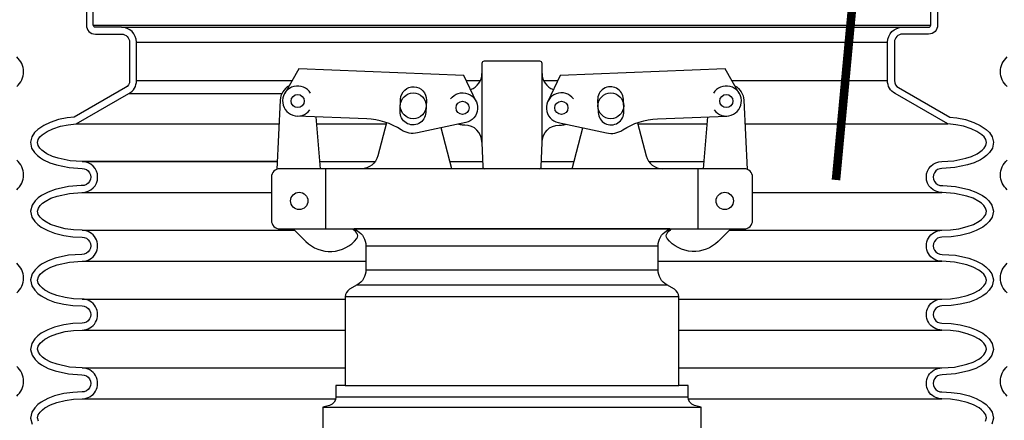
# Model space of a CAD drawing. Extents: x -169 to 6736, y -208 to 3022.
# Tile 517 of 656: x 6082 to 6097, y 410 to 416. Entities that reach past the tile are written whole.
import ezdxf

# ---------------------------------------------------------------- set-up
doc = ezdxf.new("R2010")
doc.units = 0
doc.header["$MEASUREMENT"] = 0
for name, color, linetype in [('ADAPTOR', 3, 'CONTINUOUS'), ('FILL-CAP', 1, 'CONTINUOUS'), ('MULTI-PORT-SHROUD', 1, 'CONTINUOUS'), ('MULTI-PORT-SPILL-BUCKET', 1, 'CONTINUOUS'), ('MULTI-PORT-SPILL-BUCKET-SHROUD', 1, 'CONTINUOUS')]:
    doc.layers.add(name, color=color, linetype=linetype)

msp = doc.modelspace()

# ---------------------------------------------------------------- linework, layer by layer
at = {"layer": 'ADAPTOR', "color": 7}
for p, q in [((6087.27922, 412.73752), (6091.52922, 412.73752)), ((6087.27922, 412.38565), (6091.52976, 412.38565)), ((6087.15363, 412.16941), (6091.65482, 412.16941)), ((6091.83051, 411.99481), (6086.97794, 411.99481)), ((6086.97794, 410.70296), (6091.83051, 410.70296)), ((6091.96672, 410.53682), (6086.84119, 410.53682)), ((6086.65422, 410.39046), (6092.15422, 410.39046))]:
    msp.add_line(p, q, dxfattribs=at)
at = {"layer": 'ADAPTOR', "linetype": 'Continuous'}
for points in [[(6091.70153, 412.98145), (6087.10692, 412.98145), (6087.15463, 412.95379, -0.26744182), (6087.27922, 412.73752), (6087.27922, 412.38527, -0.26792575), (6087.15424, 412.16878), (6087.04043, 412.10306, 0.26792575), (6086.97794, 411.99481), (6086.97794, 410.70296), (6086.84172, 410.70296), (6086.84172, 410.53677, -0.33900864), (6086.74927, 410.41609), (6086.65422, 410.39046), (6086.65422, 409.76546)], [(6092.15422, 409.76546), (6092.15422, 410.39046), (6092.05918, 410.41609, -0.33900864), (6091.96672, 410.53677), (6091.96672, 410.70296), (6091.83051, 410.70296), (6091.83051, 411.99481, 0.26792575), (6091.76802, 412.10306), (6091.6542, 412.16878, -0.26792575), (6091.52922, 412.38527), (6091.52922, 412.73752, -0.26744182), (6091.65381, 412.95379), (6091.70153, 412.98145)]]:
    msp.add_lwpolyline(points, format="xyb", dxfattribs=at)
at = {"layer": 'FILL-CAP', "linetype": 'Continuous'}
for p, q in [((6086.61917, 413.85645), (6086.55329, 414.61058)), ((6092.18928, 413.85645), (6092.25516, 414.61058)), ((6088.96672, 414.24195), (6088.96672, 414.23145))]:
    msp.add_line(p, q, dxfattribs=at)
at = {"layer": 'FILL-CAP', "color": 2, "linetype": 'Continuous'}
for p, q in [((6088.52876, 413.85721), (6088.37603, 414.45138)), ((6090.27969, 413.85721), (6090.43242, 414.45138)), ((6086.69672, 412.98145), (6086.69672, 413.85645)), ((6092.11172, 412.98145), (6092.11172, 413.85645))]:
    msp.add_line(p, q, dxfattribs=at)
at = {"layer": 'FILL-CAP', "linetype": 'Continuous'}
for points in [[(6089.79845, 413.85645, 0.40402622), (6089.82968, 413.88661), (6089.84172, 414.23145), (6089.84172, 414.24195), (6089.84172, 415.3877, 0.41421356), (6089.81047, 415.41895), (6088.99797, 415.41895, 0.41421356), (6088.96672, 415.3877), (6088.96672, 414.23145), (6088.97877, 413.88661, 0.40402622), (6089.01, 413.85645)], [(6086.16248, 415.06252, 0.2587825), (6086.03245, 414.8528), (6085.9815, 413.84698)], [(6088.5101, 414.87228, -1.44499019), (6088.7318, 414.52816), (6088.02938, 414.37657, -0.19970767), (6087.79365, 414.41988, 0.13452379), (6087.29007, 414.58034), (6086.27745, 414.6219)], [(6090.29835, 414.87228, 1.44499019), (6090.07665, 414.52816), (6090.77906, 414.37657, 0.19970767), (6091.0148, 414.41988, -0.13452379), (6091.51838, 414.58034), (6092.531, 414.6219)], [(6092.64597, 415.06252, -0.2587825), (6092.77599, 414.8528), (6092.82695, 413.84698)]]:
    msp.add_lwpolyline(points, format="xyb", dxfattribs=at)
for points in [[(6088.88314, 414.83605), (6088.70488, 415.21034), (6086.30565, 415.30882), (6086.0973, 414.9504)], [(6092.71115, 414.9504), (6092.5028, 415.30882), (6090.10357, 415.21034), (6089.9253, 414.83605)]]:
    msp.add_lwpolyline(points, dxfattribs=at)
for points in [[(6087.7836, 414.86909, -1), (6088.15829, 414.85371), (6088.15091, 414.67386, -1.00000015), (6087.77622, 414.68924)], [(6091.02484, 414.86909, 1), (6090.65016, 414.85371), (6090.65754, 414.67386, 1.00000015), (6091.03222, 414.68924)], [(6092.77922, 412.98145, 0.41421356), (6092.90422, 413.10645), (6092.90422, 413.73145, 0.41421356), (6092.77922, 413.85645), (6086.02922, 413.85645, 0.41421356), (6085.90422, 413.73145), (6085.90422, 413.10645, 0.41421356), (6086.02922, 412.98145)]]:
    msp.add_lwpolyline(points, format="xyb", close=True, dxfattribs=at)
at = {"layer": 'FILL-CAP', "color": 2, "linetype": 'Continuous'}
for points in [[(6087.5766, 414.52601), (6087.45276, 414.04421, -0.34229985), (6087.21063, 413.85645)], [(6091.23184, 414.52601), (6091.35569, 414.04421, 0.34229985), (6091.59782, 413.85645)], [(6088.96672, 414.24195, 0.41421356), (6088.71672, 414.49195), (6088.68572, 414.49195, -0.08282474), (6088.61346, 414.50262)], [(6089.84172, 414.24195, -0.41421356), (6090.09172, 414.49195), (6090.12272, 414.49195, 0.08282474), (6090.19498, 414.50262)], [(6086.22139, 412.98145), (6086.40425, 412.79934, 0.44640039), (6087.14752, 412.84125, 0.36107386), (6087.14606, 412.9211, 0.04329968), (6087.08419, 412.98145)], [(6092.58705, 412.98145), (6092.4042, 412.79934, -0.44640039), (6091.66093, 412.84125, -0.36107386), (6091.66239, 412.9211, -0.04329968), (6091.72426, 412.98145)]]:
    msp.add_lwpolyline(points, format="xyb", dxfattribs=at)
at = {"layer": 'FILL-CAP', "color": 7, "linetype": 'Continuous'}
for centre, radius in [((6087.96726, 414.77147), 0.1875), ((6090.84119, 414.77147), 0.1875), ((6086.28642, 414.84046), 0.0955), ((6088.68572, 414.74195), 0.0955), ((6090.12272, 414.74195), 0.096), ((6092.52203, 414.84046), 0.0955), ((6086.30872, 413.38845), 0.126), ((6092.49972, 413.38845), 0.126)]:
    msp.add_circle(centre, radius, dxfattribs=at)
at = {"layer": 'FILL-CAP', "color": 2, "linetype": 'Continuous'}
for centre, start, end in [((6088.71672, 415.24195), 289.892293, 0), ((6090.09172, 415.24195), 180, 250.107707)]:
    msp.add_arc(centre, 0.25, start, end, dxfattribs=at)
at = {"layer": 'FILL-CAP', "linetype": 'Continuous'}
for centre, start, end in [((6086.2865, 414.84046), 31.207476, 324.090131), ((6092.52195, 414.84046), 215.909869, 148.792524)]:
    msp.add_arc(centre, 0.2188, start, end, dxfattribs=at)
at = {"layer": 'MULTI-PORT-SHROUD', "color": 1, "linetype": 'Continuous'}
for points in [[(6082.19956, 415.05074, 0.46630723), (6082.19956, 415.48164)], [(6096.60889, 415.05074, -0.46630723), (6096.60889, 415.48164)], [(6082.19956, 413.55074, 0.46630723), (6082.19956, 413.98164)], [(6096.60889, 413.55074, -0.46630723), (6096.60889, 413.98164)], [(6082.19956, 412.05074, 0.46630723), (6082.19956, 412.48164)], [(6096.60889, 412.05074, -0.46630723), (6096.60889, 412.48164)], [(6082.19956, 410.55074, 0.46630694), (6082.19956, 410.98164)], [(6096.60889, 410.55074, -0.46630694), (6096.60889, 410.98164)]]:
    msp.add_lwpolyline(points, format="xyb", dxfattribs=at)
at = {"layer": 'MULTI-PORT-SPILL-BUCKET', "color": 7, "const_width": 0.125}
msp.add_lwpolyline([(6094.44354, 417.17814), (6094.11714, 413.69339)], dxfattribs=at)
at = {"layer": 'MULTI-PORT-SPILL-BUCKET-SHROUD', "color": 7, "linetype": 'Continuous'}
for p, q in [((6083.31235, 415.94518), (6095.4961, 415.94518)), ((6083.72297, 415.91393), (6095.08547, 415.91393)), ((6083.94172, 415.69518), (6094.86672, 415.69518)), ((6083.94172, 415.13805), (6086.20638, 415.13805)), ((6088.73931, 415.13805), (6088.94411, 415.13805)), ((6089.86434, 415.13805), (6090.06914, 415.13805)), ((6092.60207, 415.13805), (6094.86672, 415.13805)), ((6083.83194, 414.94837), (6086.05618, 414.94837)), ((6083.06562, 414.50815), (6086.01499, 414.50815)), ((6086.56224, 414.50815), (6087.57201, 414.50815)), ((6091.23644, 414.50815), (6092.24621, 414.50815)), ((6092.79345, 414.50815), (6095.74283, 414.50815)), ((6083.15176, 413.96081), (6085.98727, 413.96081)), ((6085.98727, 413.96081), (6083.15176, 413.96081)), ((6086.61005, 413.96081), (6087.41382, 413.96081)), ((6088.50213, 413.96081), (6088.97617, 413.96081)), ((6089.83227, 413.96081), (6090.30632, 413.96081)), ((6091.39463, 413.96081), (6092.19839, 413.96081)), ((6083.15176, 413.51081), (6085.90422, 413.51081)), ((6092.90422, 413.51081), (6095.65668, 413.51081)), ((6083.15176, 412.96081), (6086.24212, 412.96081)), ((6087.10783, 412.96081), (6087.14253, 412.96081)), ((6091.66592, 412.96081), (6091.70062, 412.96081)), ((6092.56632, 412.96081), (6095.65669, 412.96081)), ((6083.15176, 412.51081), (6087.27922, 412.51081)), ((6091.52922, 412.51081), (6095.65669, 412.51081)), ((6083.15175, 411.96081), (6086.97794, 411.96081)), ((6091.83051, 411.96081), (6095.6567, 411.96081)), ((6083.15175, 411.51081), (6086.97794, 411.51081)), ((6091.83051, 411.51081), (6095.6567, 411.51081)), ((6083.15175, 410.96081), (6086.97794, 410.96081)), ((6091.83051, 410.96081), (6095.6567, 410.96081)), ((6083.15175, 410.51081), (6086.839, 410.51081)), ((6091.96945, 410.51081), (6095.6567, 410.51081))]:
    msp.add_line(p, q, dxfattribs=at)
at = {"layer": 'MULTI-PORT-SPILL-BUCKET-SHROUD', "color": 1, "linetype": 'Continuous'}
for points in [[(6083.21235, 416.22687), (6083.21235, 415.94518, 0.41421356), (6083.3436, 415.81393), (6083.72297, 415.81393, -0.41421356), (6083.84172, 415.69518), (6083.84172, 415.13805, -0.26853007), (6083.78213, 415.03508), (6083.03421, 414.60543), (6082.9337, 414.59503), (6082.80875, 414.56982), (6082.68576, 414.52984), (6082.59256, 414.48635), (6082.50568, 414.42674), (6082.46041, 414.38217), (6082.42033, 414.32225), (6082.40023, 414.24083), (6082.41654, 414.15738), (6082.45598, 414.09469), (6082.49949, 414.05041), (6082.54398, 414.01591), (6082.59083, 413.98672), (6082.68083, 413.94366), (6082.77596, 413.91109), (6082.96196, 413.8725), (6083.14909, 413.86078, -1.02213573), (6083.14896, 413.61084), (6083.13926, 413.6102), (6082.95208, 413.59792), (6082.75731, 413.55498), (6082.65666, 413.51784), (6082.56179, 413.4676), (6082.5125, 413.43226), (6082.46605, 413.38845), (6082.42274, 413.32722), (6082.39873, 413.24133), (6082.41837, 413.15334), (6082.46083, 413.08908), (6082.50726, 413.0436), (6082.55659, 413.00734), (6082.65149, 412.95599), (6082.75117, 412.91861), (6082.88319, 412.88525), (6083.01721, 412.86654), (6083.14991, 412.86079, -1.01877101), (6083.14896, 412.61084), (6082.95207, 412.59792), (6082.7573, 412.55498), (6082.65666, 412.51784), (6082.56179, 412.4676), (6082.51249, 412.43226), (6082.46605, 412.38845), (6082.42273, 412.32722), (6082.39873, 412.24133), (6082.41837, 412.15334), (6082.46082, 412.08909), (6082.50725, 412.0436), (6082.55659, 412.00734), (6082.65148, 411.95599), (6082.75117, 411.91861), (6082.88318, 411.88525), (6083.01721, 411.86654), (6083.1499, 411.86079, -1.01490594), (6083.1499, 411.61082), (6083.01716, 411.60507), (6082.88309, 411.58634), (6082.75103, 411.55295), (6082.65131, 411.51554), (6082.55639, 411.46414), (6082.50704, 411.42783), (6082.4606, 411.38227), (6082.41818, 411.31787), (6082.39874, 411.22978), (6082.42295, 411.14397), (6082.46632, 411.08285), (6082.51279, 411.03912), (6082.5621, 411.00381), (6082.65701, 410.95362), (6082.75769, 410.91651), (6082.95252, 410.87363), (6083.14896, 410.86078, -1.01873998), (6083.1499, 410.61082), (6083.0172, 410.60507), (6082.88318, 410.58637), (6082.75117, 410.553), (6082.65148, 410.51563), (6082.55659, 410.46427), (6082.50725, 410.42801), (6082.46082, 410.38253), (6082.41837, 410.31827), (6082.39873, 410.23029), (6082.42273, 410.14439)], [(6082.51438, 410.188), (6082.5018, 410.23301), (6082.51195, 410.27852), (6082.53839, 410.31853), (6082.57217, 410.35162), (6082.61025, 410.37961), (6082.69303, 410.4244), (6082.78106, 410.45741), (6082.90241, 410.48808), (6083.0263, 410.50537), (6083.15175, 410.51081, 1.00000016), (6083.15175, 410.96081), (6082.96661, 410.97292), (6082.78586, 411.0127), (6082.69786, 411.04514), (6082.61482, 411.08905), (6082.57645, 411.11652), (6082.54211, 411.14885), (6082.5145, 411.18775), (6082.50181, 411.23275), (6082.51186, 411.27829), (6082.53824, 411.31836), (6082.57201, 411.35148), (6082.61009, 411.37949), (6082.69288, 411.42433), (6082.78094, 411.45737), (6082.90232, 411.48806), (6083.02626, 411.50537), (6083.15175, 411.51081, 1.00000017), (6083.15175, 411.96081), (6083.0263, 411.96624), (6082.90241, 411.98353), (6082.78106, 412.0142), (6082.69303, 412.04721), (6082.61025, 412.09201), (6082.57217, 412.11999), (6082.53839, 412.15308), (6082.51195, 412.1931), (6082.5018, 412.2386), (6082.51438, 412.28362), (6082.54192, 412.32255), (6082.57622, 412.3549), (6082.61456, 412.38239), (6082.69755, 412.42634), (6082.78551, 412.4588), (6082.96619, 412.49863), (6083.15176, 412.51081, 1.00000017), (6083.15176, 412.96081), (6083.02631, 412.96624), (6082.90241, 412.98353), (6082.78107, 413.0142), (6082.69304, 413.04721), (6082.61026, 413.09201), (6082.57218, 413.11999), (6082.5384, 413.15308), (6082.51196, 413.1931), (6082.5018, 413.2386), (6082.51439, 413.28362), (6082.54193, 413.32255), (6082.57622, 413.3549), (6082.61457, 413.38239), (6082.69756, 413.42634), (6082.78551, 413.4588), (6082.9662, 413.49863), (6083.14581, 413.51042), (6083.15176, 413.51081, 1), (6083.15176, 413.96081), (6082.97531, 413.97186), (6082.80241, 414.00773), (6082.71873, 414.03638), (6082.639, 414.07453), (6082.60121, 414.09807), (6082.5661, 414.12531), (6082.53487, 414.15709), (6082.51111, 414.19485), (6082.50261, 414.23832), (6082.51321, 414.28124), (6082.53785, 414.31808), (6082.56955, 414.34929), (6082.64232, 414.39922), (6082.7225, 414.43663), (6082.83418, 414.47294), (6082.94877, 414.49606), (6083.06562, 414.50815), (6083.83194, 414.94837, 0.26853007), (6083.94172, 415.13805), (6083.94172, 415.69518, 0.41421356), (6083.72297, 415.91393), (6083.3436, 415.91393, -0.41421356), (6083.31235, 415.94518), (6083.31235, 416.22018, -0.33495079)]]:
    msp.add_lwpolyline(points, format="xyb", dxfattribs=at)
at = {"layer": 'MULTI-PORT-SPILL-BUCKET-SHROUD', "linetype": 'Continuous'}
for points in [[(6096.29407, 410.188), (6096.30665, 410.23301), (6096.2965, 410.27852), (6096.27006, 410.31853), (6096.23627, 410.35162), (6096.1982, 410.37961), (6096.11542, 410.4244), (6096.02738, 410.45741), (6095.90604, 410.48808), (6095.78215, 410.50537), (6095.6567, 410.51081, -1.00000016), (6095.6567, 410.96081), (6095.84183, 410.97292), (6096.02259, 411.0127), (6096.11059, 411.04514), (6096.19362, 411.08905), (6096.232, 411.11652), (6096.26634, 411.14885), (6096.29395, 411.18775), (6096.30664, 411.23275), (6096.29659, 411.27829), (6096.27021, 411.31836), (6096.23644, 411.35148), (6096.19836, 411.37949), (6096.11557, 411.42433), (6096.02751, 411.45737), (6095.90613, 411.48806), (6095.78219, 411.50537), (6095.6567, 411.51081, -1.00000017), (6095.6567, 411.96081), (6095.78215, 411.96624), (6095.90604, 411.98353), (6096.02738, 412.0142), (6096.11542, 412.04721), (6096.1982, 412.09201), (6096.23627, 412.11999), (6096.27006, 412.15308), (6096.2965, 412.1931), (6096.30665, 412.2386), (6096.29407, 412.28362), (6096.26653, 412.32255), (6096.23223, 412.3549), (6096.19389, 412.38239), (6096.1109, 412.42634), (6096.02294, 412.4588), (6095.84226, 412.49863), (6095.65669, 412.51081, -1.00000017), (6095.65669, 412.96081), (6095.78214, 412.96624), (6095.90604, 412.98353), (6096.02738, 413.0142), (6096.11541, 413.04721), (6096.19819, 413.09201), (6096.23627, 413.11999), (6096.27005, 413.15308), (6096.29649, 413.1931), (6096.30664, 413.2386), (6096.29406, 413.28362), (6096.26652, 413.32255), (6096.23222, 413.3549), (6096.19388, 413.38239), (6096.11089, 413.42634), (6096.02294, 413.4588), (6095.84225, 413.49863), (6095.66263, 413.51042), (6095.65668, 413.51081, -1), (6095.65668, 413.96081), (6095.83314, 413.97186), (6096.00603, 414.00773), (6096.08971, 414.03638), (6096.16945, 414.07453), (6096.20723, 414.09807), (6096.24235, 414.12531), (6096.27358, 414.15709), (6096.29734, 414.19485), (6096.30583, 414.23832), (6096.29524, 414.28124), (6096.2706, 414.31808), (6096.2389, 414.34929), (6096.16612, 414.39922), (6096.08595, 414.43663), (6095.97427, 414.47294), (6095.85968, 414.49606), (6095.74283, 414.50815), (6094.97651, 414.94837, -0.26853007), (6094.86672, 415.13805), (6094.86672, 415.69518, -0.41421356), (6095.08547, 415.91393), (6095.46485, 415.91393, 0.41421356), (6095.4961, 415.94518), (6095.4961, 416.22018, 0.33495079)], [(6095.5961, 416.22687), (6095.5961, 415.94518, -0.41421356), (6095.46485, 415.81393), (6095.08547, 415.81393, 0.41421356), (6094.96672, 415.69518), (6094.96672, 415.13805, 0.26853007), (6095.02632, 415.03508), (6095.77423, 414.60543), (6095.87475, 414.59503), (6095.9997, 414.56982), (6096.12269, 414.52984), (6096.21589, 414.48635), (6096.30277, 414.42674), (6096.34804, 414.38217), (6096.38812, 414.32225), (6096.40821, 414.24083), (6096.39191, 414.15738), (6096.35247, 414.09469), (6096.30895, 414.05041), (6096.26447, 414.01591), (6096.21762, 413.98672), (6096.12762, 413.94366), (6096.03249, 413.91109), (6095.84649, 413.8725), (6095.65936, 413.86078, 1.02213573), (6095.65948, 413.61084), (6095.66918, 413.6102), (6095.85637, 413.59792), (6096.05114, 413.55498), (6096.15178, 413.51784), (6096.24665, 413.4676), (6096.29595, 413.43226), (6096.3424, 413.38845), (6096.38571, 413.32722), (6096.40971, 413.24133), (6096.39008, 413.15334), (6096.34762, 413.08908), (6096.30119, 413.0436), (6096.25185, 413.00734), (6096.15696, 412.95599), (6096.05727, 412.91861), (6095.92526, 412.88525), (6095.79124, 412.86654), (6095.65854, 412.86079, 1.01877101), (6095.65949, 412.61084), (6095.85637, 412.59792), (6096.05115, 412.55498), (6096.15179, 412.51784), (6096.24666, 412.4676), (6096.29596, 412.43226), (6096.3424, 412.38845), (6096.38572, 412.32722), (6096.40972, 412.24133), (6096.39008, 412.15334), (6096.34763, 412.08909), (6096.3012, 412.0436), (6096.25186, 412.00734), (6096.15696, 411.95599), (6096.05728, 411.91861), (6095.92526, 411.88525), (6095.79124, 411.86654), (6095.65855, 411.86079, 1.01490594), (6095.65855, 411.61082), (6095.79129, 411.60507), (6095.92536, 411.58634), (6096.05742, 411.55295), (6096.15714, 411.51554), (6096.25206, 411.46414), (6096.3014, 411.42783), (6096.34785, 411.38227), (6096.39026, 411.31787), (6096.4097, 411.22978), (6096.3855, 411.14397), (6096.34213, 411.08285), (6096.29566, 411.03912), (6096.24634, 411.00381), (6096.15143, 410.95362), (6096.05076, 410.91651), (6095.85593, 410.87363), (6095.65949, 410.86078, 1.01873998), (6095.65855, 410.61082), (6095.79124, 410.60507), (6095.92526, 410.58637), (6096.05728, 410.553), (6096.15696, 410.51563), (6096.25186, 410.46427), (6096.3012, 410.42801), (6096.34763, 410.38253), (6096.39008, 410.31827), (6096.40972, 410.23029), (6096.38572, 410.14439)]]:
    msp.add_lwpolyline(points, format="xyb", dxfattribs=at)

doc.saveas('drawing.dxf')
